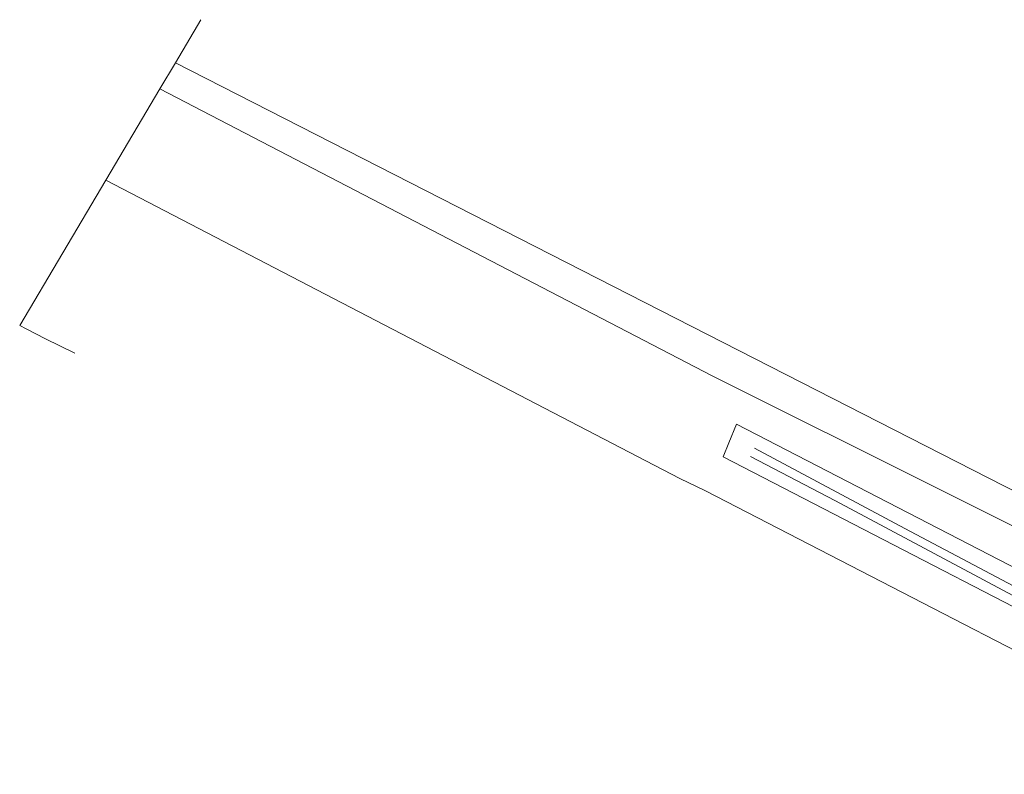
# Model space of a CAD drawing. Header units: metres. Extents: x 152391 to 157968, y 462336 to 467280.
# Tile 581 of 656: x 156378 to 156455, y 464797 to 464856. Entities that reach past the tile are written whole.
import ezdxf

# ---------------------------------------------------------------- set-up
doc = ezdxf.new("R2010")
doc.units = ezdxf.units.M
doc.header["$LTSCALE"] = 0.75
for name, color, linetype, lineweight in [('B-WE-GR-BEPLANTING_CULTUUR_BOSPLANTSOEN-GV', 251, 'Continuous', 18), ('B-WE-GR-BOS_LOOF-GV', 251, 'Continuous', 13), ('B-WE-OG-TERREIN_CULTUURSCHEIDING-GV', 251, 'Continuous', 18), ('B-WE-OG-WATER_GREPPEL-GV', 251, 'Continuous', 18), ('B-WE-OG-WATER_SLOOT-GV', 251, 'Continuous', 18)]:
    doc.layers.add(name, color=color, linetype=linetype, lineweight=lineweight)

msp = doc.modelspace()

# ---------------------------------------------------------------- linework, layer by layer
at = {"layer": 'B-WE-GR-BEPLANTING_CULTUUR_BOSPLANTSOEN-GV'}
msp.add_lwpolyline([(156474.362, 464796.867), (156431.301, 464819.1), (156429.284, 464820.061), (156384.256, 464843.468), (156377.507, 464832.07), (156378.01, 464831.81), (156379.52, 464831.03), (156381.832, 464829.914)], dxfattribs=at)
at = {"layer": 'B-WE-GR-BOS_LOOF-GV'}
msp.add_lwpolyline([(156391.717, 464856.068), (156389.718, 464852.693), (156468.214, 464812.601), (156469.47, 464815.7), (156474.58, 464829.08)], dxfattribs=at)
at = {"layer": 'B-WE-OG-TERREIN_CULTUURSCHEIDING-GV'}
for points in [[(156467.325, 464810.407), (156468.214, 464812.601), (156389.718, 464852.693), (156388.511, 464850.653), (156431.805, 464828.131)], [(156471.956, 464806.197), (156471.36, 464806.04), (156469.629, 464802.687), (156432.677, 464821.766), (156433.134, 464822.88), (156433.73, 464824.33), (156466.177, 464807.577), (156467.325, 464810.407), (156431.805, 464828.131), (156388.511, 464850.653), (156384.256, 464843.468), (156429.284, 464820.061), (156431.301, 464819.1), (156474.362, 464796.867)]]:
    msp.add_lwpolyline(points, close=True, dxfattribs=at)
at = {"layer": 'B-WE-OG-WATER_GREPPEL-GV'}
for points in [[(156465.01, 464806.943), (156459.472, 464809.505), (156446.927, 464816.161), (156435.145, 464822.446)], [(156434.824, 464821.805), (156441.487, 464818.31), (156456.96, 464810.062), (156465.62, 464805.745), (156469.264, 464804.298)]]:
    msp.add_lwpolyline(points, dxfattribs=at)
at = {"layer": 'B-WE-OG-WATER_SLOOT-GV'}
msp.add_lwpolyline([(156471.36, 464806.04), (156470.08, 464810.61), (156476.53, 464828.33), (156474.705, 464829.178), (156474.58, 464829.08), (156469.47, 464815.7), (156468.214, 464812.601), (156467.325, 464810.407), (156466.177, 464807.577), (156433.73, 464824.33), (156433.134, 464822.88), (156432.677, 464821.766), (156469.629, 464802.687)], close=True, dxfattribs=at)
for points in [[(156435.145, 464822.446), (156446.927, 464816.161), (156459.472, 464809.505), (156465.01, 464806.943)], [(156469.264, 464804.298), (156465.62, 464805.745), (156456.96, 464810.062), (156441.487, 464818.31), (156434.824, 464821.805)]]:
    msp.add_lwpolyline(points, dxfattribs=at)

doc.saveas('drawing.dxf')
